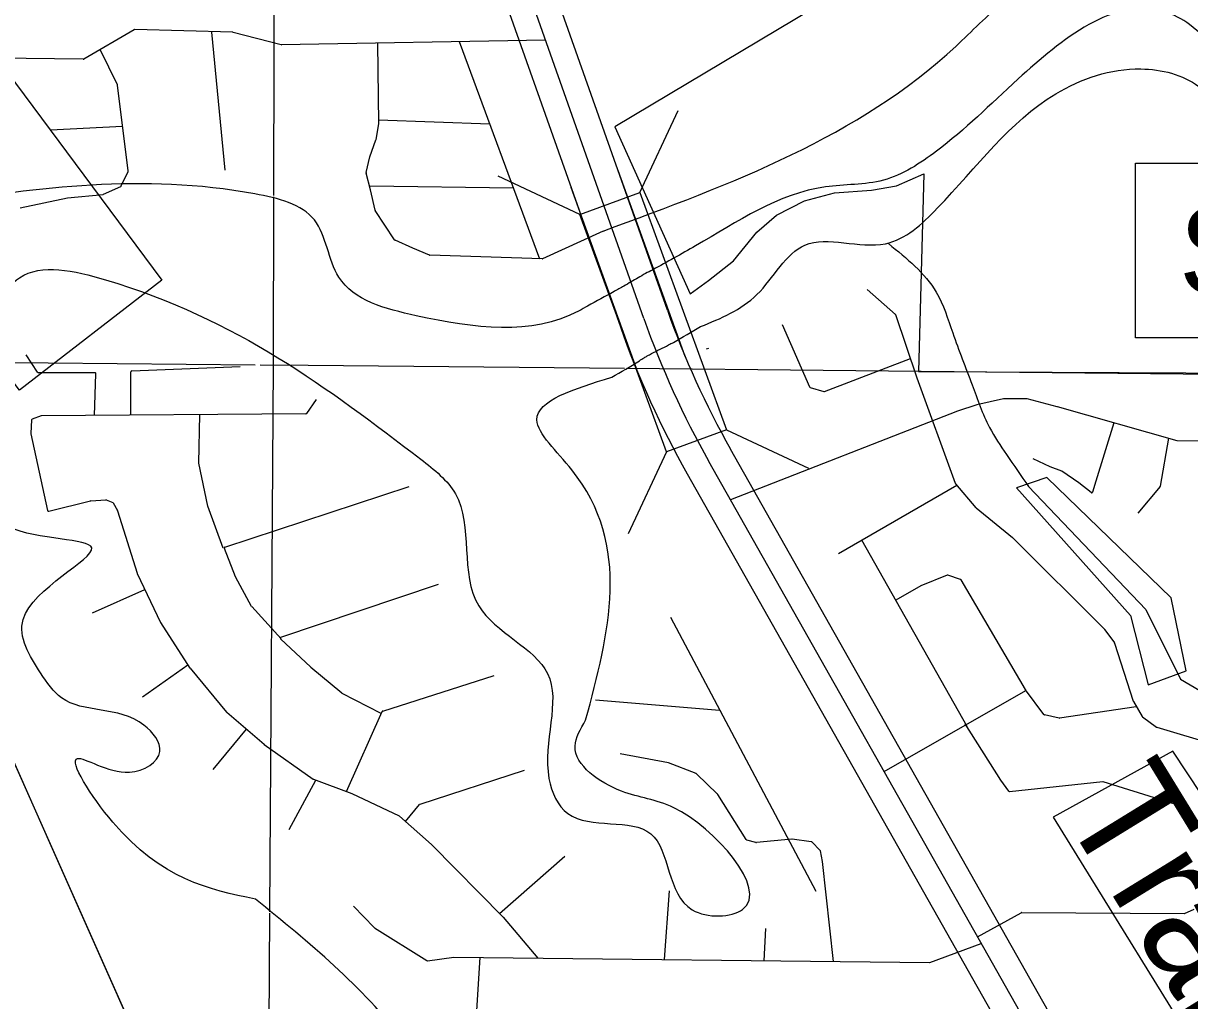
# Model space of a CAD drawing. Extents: x 408847 to 817539, y 923858 to 1151780.
# Drawn here: x 498494 to 503168, y 1027880 to 1031794 of the extents above; entities that cross this region are included whole.
import ezdxf

# ---------------------------------------------------------------- set-up
doc = ezdxf.new("R2010")
doc.units = 0
for name, color, linetype in [('Bridges', 7, 'Continuous'), ('Culture', 7, 'Continuous'), ('Lakes and Ponds', 7, 'Continuous'), ('Level 12', 7, 'Continuous'), ('Level 6', 7, 'Continuous'), ('Local Roads Paved', 7, 'Continuous'), ('Masks for Text', 7, 'Continuous'), ('Narrow River Creek and Branch and Slough', 7, 'Continuous'), ('Section Lines', 7, 'Continuous'), ('State Park', 7, 'Continuous'), ('US Highways Related Text', 7, 'Continuous'), ('US Routes Highway Center Lines', 7, 'Continuous')]:
    doc.layers.add(name, color=color, linetype=linetype)

msp = doc.modelspace()

# ---------------------------------------------------------------- linework, layer by layer
at = {"layer": 'Bridges'}
for p, q in [((500964.9, 1031116.5), (501117.8, 1031444.7)), ((500724.4, 1031028.8), (500396.2, 1031181.7)), ((501311.5, 1030165.7), (501639.7, 1030012.8)), ((501071, 1030078), (500918.1, 1029749.8))]:
    msp.add_line(p, q, dxfattribs=at)
msp.add_lwpolyline([(500964.9, 1031116.5), (501311.5, 1030165.7), (501071, 1030078), (500724.4, 1031028.8)], close=True, dxfattribs=at)
at = {"layer": 'Culture'}
msp.add_lwpolyline([(502950.2, 1031234.2), (503627.7, 1031234.2), (503627.7, 1030534.2), (502950.2, 1030534.2)], close=True, dxfattribs=at)
at = {"layer": 'Lakes and Ponds'}
for p, q in [((503093.4, 1029493.9), (502595.5, 1029975.3)), ((502595.5, 1029975.3), (502595.6, 1029975.3))]:
    msp.add_line(p, q, dxfattribs=at)
msp.add_lwpolyline([(502595.6, 1029975.3), (502473.4, 1029933.3), (502931.2, 1029421.9), (503000.9, 1029145.4), (503153.1, 1029201.3), (503093.4, 1029493.9)], dxfattribs=at)
for points in [[(493694.7, 1035268.7), (494345.1, 1033520.9), (495237.6, 1031768.9), (496248.3, 1030020.8), (497258.9, 1028150.4), (498297.4, 1026290), (499282, 1024487.8), (500258.5, 1022571.4), (500988.9, 1020781.5), (501691.1, 1018901.5), (502255.4, 1017147.8), (502705.7, 1015476.5), (502819.2, 1015003.5)], [(503148.6, 1015080.5), (503028.5, 1015856.8), (502983.5, 1016698.2), (502949.2, 1016993.6), (502812, 1017176.4), (502784.2, 1017429.7), (502742.9, 1017978.7), (502273.1, 1018514.2), (502177.4, 1018830.8), (502395.5, 1018764.4), (502829.9, 1018796), (502940.3, 1019000.2), (502840.3, 1019048.4), (502764.5, 1019268.9), (502853.1, 1019705.5), (502779.2, 1019809.8), (502753.3, 1019916), (502781.7, 1020250.5), (502427.7, 1020491.3), (502107.3, 1020415.6), (501933.4, 1020574.1), (501829.3, 1020544.1), (501727.3, 1020632.4), (501737.4, 1020736.6), (501743.7, 1020944.9), (501429.5, 1020971.3), (501371.7, 1021181.7), (501478, 1021386), (500940.3, 1021971.6), (500317.8, 1023619.1), (500380.3, 1023959.6), (500682.9, 1024241.8), (500573.3, 1024688.6), (500371.3, 1024809.1), (500423.1, 1024598.7), (500511.1, 1024494.4), (500534.8, 1024282), (500430.6, 1024198), (500006.3, 1024256.6), (499822.4, 1024419.1), (499432.9, 1025116.7), (499265.2, 1025467.5), (498966.3, 1026581.7), (498764.4, 1026722.2), (498592.4, 1026884.7), (498347, 1027552.1), (498057.1, 1027840.9), (497881.5, 1028259.9), (497422.1, 1029035.7), (497464.4, 1029252), (496986.6, 1029757.4), (496912.7, 1029865.7), (496833.1, 1030216.4), (497051.3, 1030284.3), (497093.2, 1030184), (497293.6, 1030338.1), (497367.5, 1030219.8), (497292.7, 1029584.8), (497394.8, 1029610.7), (497543.6, 1030169.5), (497495.8, 1030383.9), (497387.8, 1030466.2), (497498.2, 1030678.4), (497167.7, 1030530.6), (497063.6, 1030466.6), (496629.2, 1030501.1), (496153.5, 1031018.6), (495708, 1031702.2), (495414.4, 1032275.6), (495553.1, 1032718.2), (495763.3, 1032788), (495833.5, 1032902.1), (495825.8, 1033112.5), (495741.9, 1033218.8), (495433.8, 1033347.4), (494997.3, 1033239.7), (494957.4, 1033343.9), (495023.6, 1033454), (495444, 1033515.6), (495520.2, 1033617.7), (495496.3, 1033717.9), (495424.4, 1033830.2), (495318.3, 1033826.3), (495151.8, 1033608.1), (494845.5, 1033550.4), (494963.8, 1033734.6), (494673.9, 1033979.3), (494576.3, 1034322), (494496.7, 1034775.8)], [(505063.1, 1032421.8), (504656.1, 1032270.8), (504369, 1032190), (504139, 1032138.4), (503833.5, 1032031.3), (503706.6, 1031912.3), (503614.4, 1031550.8), (503398.2, 1031589.1), (503167.1, 1031789.3), (503068, 1031840.9), (502480.9, 1031571.2), (502152.8, 1031282), (501940.5, 1031166.1), (501708, 1031139.1), (501187.9, 1030902.9), (501016.3, 1030807.3)], [(501207.9, 1030579.4), (501433.5, 1030707.9), (501625.9, 1030906), (501948.2, 1030911.6), (502156.5, 1031053.6), (502631.5, 1031511.8), (502971.9, 1031611.6), (503204, 1031541.2), (503382, 1031378.7), (503600.1, 1031352.4), (503700.3, 1031400.4), (503842.6, 1031576.5), (503837.5, 1031761.6), (503901, 1031868.7), (504638.7, 1032090.8), (504960.2, 1032154.2), (505352.1, 1032370.9)], [(500755.1, 1030661.7), (500720.8, 1030642.6), (500068.3, 1030623.3), (499758.2, 1030777.9), (499660.4, 1031006.5), (499422.3, 1031110.9), (498147.6, 1031073.8)], [(499424.2, 1028286.5), (498852.7, 1028595.3), (498710.9, 1028849.9), (498919, 1028795.6), (499041.2, 1028877.6), (498977.3, 1028983.8), (498647.2, 1029092.4), (498563.2, 1029192.6), (498493.4, 1029407.1), (498768, 1029693.3), (498433.9, 1029777.8), (498284.3, 1030228.7), (498348.7, 1030553.2), (498479.1, 1030775.4), (498823.4, 1030767), (500086.9, 1030048.4)], [(501016.3, 1030807.3), (500986.9, 1030791.6), (500957.9, 1030775.2), (500900.3, 1030741.8), (500861.4, 1030720.1), (500755.1, 1030661.7)], [(500851.7, 1030376.6), (500963, 1030442.9), (500981.7, 1030454.9), (500994.4, 1030462.2), (501011.4, 1030471.5), (501079.7, 1030506.1), (501098.7, 1030516.5), (501207.9, 1030579.4)], [(500747.3, 1029003), (500692, 1030005.5), (500552.2, 1030206), (500851.7, 1030376.6)], [(500086.9, 1030048.4), (500225.5, 1029909.9), (500319, 1029461.1), (500594.9, 1029190.3), (500600.4, 1028769.5), (500676.3, 1028629.2), (501008.5, 1028548.7), (501174.2, 1028244), (501376.4, 1028245.8), (501100.7, 1028652.8), (500890.6, 1028719.1), (500704.7, 1028899.6), (500747.3, 1029003)], [(500490, 1026606.9), (500380.3, 1026785.5), (500318.2, 1027013.5), (500235.3, 1027251.9), (500110.9, 1027573.1), (500017.6, 1027718.2), (499424.2, 1028286.5)]]:
    msp.add_spline(points, degree=3, dxfattribs=at)
at = {"layer": 'Level 12'}
for p, q in [((501088, 1029415.3), (501669.1, 1028318.8)), ((500786.4, 1029084.3), (501283.3, 1029043.8))]:
    msp.add_line(p, q, dxfattribs=at)
msp.add_lwpolyline([(496733.5, 1033881.8), (499049.1, 1030765.3), (498478.4, 1030324.7), (496064.9, 1033490.2)], close=True, dxfattribs=at)
at = {"layer": 'Level 6'}
for p, q in [((501075.1, 1030644.8), (499760.2, 1034363.1)), ((499571.7, 1034296.4), (500886.5, 1030578.1)), ((501146.1, 1030460.1), (500877, 1031205.1)), ((500957.6, 1030393.1), (500689.1, 1031136)), ((501231, 1030490.3), (501240.3, 1030493.6)), ((503829.2, 1025666.5), (501328.3, 1030088.7)), ((501154.2, 1029990.2), (503655.2, 1025568.1))]:
    msp.add_line(p, q, dxfattribs=at)
for radius in [3500, 3700]:
    msp.add_arc((504374.8, 1031811.6), radius, 199.4741, 209.4905, dxfattribs=at)
at = {"layer": 'Local Roads Paved'}
for p, q in [((498938.6, 1031768.3), (498736.3, 1031651.1)), ((499333.4, 1031758.1), (498940.7, 1031768.9)), ((499247.8, 1031758.1), (499301.6, 1031205.9)), ((499526.9, 1031708.1), (499334.3, 1031758)), ((498871.2, 1031547.2), (498802.1, 1031689.3)), ((500586.3, 1031727), (499527.9, 1031707.9)), ((499918.1, 1031392.7), (499914.4, 1031714.9)), ((500240.7, 1031720.8), (500562.1, 1030851.3)), ((498734.2, 1031650.6), (498105.2, 1031657.7)), ((498914.4, 1031203.5), (498871.6, 1031545.9)), ((499917.9, 1031407.1), (500363.6, 1031391.5)), ((498602.7, 1031367.3), (498892.1, 1031381.9)), ((499907.4, 1031328.2), (499918, 1031392)), ((499882.3, 1031259.9), (499907.2, 1031327.5)), ((499868.1, 1031196.1), (499882.2, 1031259.4)), ((498886.5, 1031142.7), (498914, 1031201.3)), ((499885.8, 1031127.1), (499868.1, 1031194.2)), ((498814.8, 1031109.4), (498884.5, 1031140.7)), ((500458.2, 1031134), (499882, 1031141.5)), ((499903.6, 1031045.3), (499885.8, 1031126.9)), ((498480.9, 1031055.3), (498670.6, 1031094.7)), ((498671, 1031094.8), (498813.5, 1031109)), ((499981.9, 1030927.2), (499904.1, 1031043.9)), ((500817.7, 1030962.1), (500574.8, 1030851.3)), ((500054.2, 1030893.9), (499983.6, 1030925.7)), ((500121.7, 1030865.5), (500054.3, 1030893.9)), ((500573, 1030850.9), (500123.1, 1030865.2)), ((501988.9, 1030627.9), (501875, 1030727.6)), ((502075.7, 1030372.6), (501990, 1030626.2)), ((501534.5, 1030587.7), (501644.9, 1030338.4)), ((498551.3, 1030396.5), (498505.9, 1030466.4)), ((501704.3, 1030319.3), (502048.9, 1030451.9)), ((498781.3, 1030394.7), (498554.7, 1030394.7)), ((498778.7, 1030224), (498785.3, 1030390.5)), ((498925.3, 1030225), (498925.3, 1030398)), ((498929.1, 1030402), (499362.5, 1030419.8)), ((501647.3, 1030336.2), (501701.6, 1030319.2)), ((502229.6, 1029950.9), (502075.7, 1030372.6)), ((499667.2, 1030287.1), (499628.9, 1030231.5)), ((502421.8, 1030290.8), (502314.9, 1030265.8)), ((502515, 1030290.9), (502422.8, 1030290.9)), ((502637.3, 1030258.6), (502516, 1030290.8)), ((502237, 1030240.7), (501328.2, 1029885.8)), ((502314.6, 1030265.7), (502237, 1030240.7)), ((503117.1, 1030122.5), (502637.4, 1030258.6)), ((498527.3, 1030205.6), (498523.9, 1030151.4)), ((498566.2, 1030222.3), (498529.9, 1030209.1)), ((499625.7, 1030229.7), (498567.5, 1030222.6)), ((499197.7, 1030033), (499201.5, 1030226.9)), ((502864.3, 1030194.2), (502791.5, 1029961)), ((498524, 1030150.3), (498591.1, 1029842.9)), ((503082.3, 1030132.4), (503049.7, 1029940.5)), ((503457.6, 1030118.8), (503118.1, 1030122.4)), ((502608.5, 1030018.4), (502540.6, 1030050.6)), ((499233.4, 1029860.7), (499197.8, 1030032.1)), ((502654.8, 1030000.6), (502608.8, 1030018.3)), ((502723.2, 1029953.9), (502655.6, 1030000.2)), ((502791.4, 1029960.9), (502778.8, 1029916.6)), ((499302, 1029696.8), (500039.9, 1029939.3)), ((501760.3, 1029670.5), (502235.1, 1029944)), ((502312.3, 1029853.4), (502230.3, 1029949.7)), ((502772.4, 1029914.5), (502723.5, 1029953.7)), ((503048.8, 1029938.7), (502959.9, 1029831.9)), ((498595.9, 1029839.9), (498763.6, 1029881.8)), ((498764.4, 1029881.9), (498824.1, 1029885.5)), ((498825.7, 1029885.2), (498852.2, 1029875.3)), ((498854.3, 1029873.5), (498871.3, 1029842.8)), ((498871.6, 1029842.1), (498950.3, 1029591.7)), ((499294.4, 1029691.9), (499233.6, 1029860.1)), ((502312.3, 1029853.4), (502458, 1029735.2)), ((502276.4, 1028978.5), (501854.1, 1029724.6)), ((502458.3, 1029734.9), (502827.1, 1029365.9)), ((499344.5, 1029577.3), (499299.6, 1029691.5)), ((498950.5, 1029591.2), (499043.4, 1029394.5)), ((502196.2, 1029583.9), (502090.3, 1029541.5)), ((502249.9, 1029567), (502199, 1029584)), ((499408.9, 1029459.2), (499344.7, 1029576.9)), ((499526.5, 1029335.4), (500158.2, 1029548.4)), ((502089.8, 1029541.3), (501990.3, 1029483.9)), ((502509.3, 1029125.7), (502252.1, 1029565.2)), ((498771.1, 1029433.7), (498981, 1029526.6)), ((499527.4, 1029329.7), (499409.5, 1029458.4)), ((499043.7, 1029394), (499161.7, 1029211.6)), ((502827.5, 1029365.5), (502866.3, 1029312.5)), ((499645.6, 1029215), (499525.1, 1029328.7)), ((502866.9, 1029311.3), (502941.9, 1029079.3)), ((498971.9, 1029096.6), (499152.8, 1029225.3)), ((499162, 1029211.2), (499308.6, 1029035.9)), ((499770.8, 1029111.2), (499645.8, 1029214.9)), ((499934.1, 1029039.8), (500380.4, 1029182.7)), ((501943.2, 1028798.3), (502511.8, 1029122.2)), ((502583.8, 1029026.2), (502509.5, 1029125.3)), ((499928.5, 1029030.4), (499771.5, 1029110.7)), ((502942.2, 1029078.5), (502977.4, 1029018.6)), ((499309, 1029035.4), (499459.2, 1028906.7)), ((499789.7, 1028717.1), (499931.7, 1029037.6)), ((502644.8, 1029010.9), (502586.1, 1029024.7)), ((502953.8, 1029057.3), (502646.3, 1029010.8)), ((502411.5, 1028763.4), (502268.2, 1028989.2)), ((502978.5, 1029017.4), (503034.6, 1028975.3)), ((499255, 1028806.1), (499388.9, 1028966.9)), ((503035.9, 1028974.7), (503275.3, 1028903.2)), ((499459.5, 1028906.4), (499656, 1028767)), ((501079, 1028832.2), (500885.8, 1028868)), ((500084, 1028666.6), (500502.3, 1028802.6)), ((501189.7, 1028789.4), (501079.7, 1028832)), ((501276.1, 1028707), (501191, 1028788.6)), ((499559.7, 1028565.9), (499665.8, 1028763.2)), ((499656.9, 1028766.5), (499810.4, 1028709.4)), ((502442.5, 1028718.6), (502411.6, 1028763.2)), ((502819.3, 1028756), (502446.2, 1028716.9)), ((503167.7, 1028648.6), (502820.9, 1028755.9)), ((499810.7, 1028709.3), (500000, 1028619.9)), ((501390.3, 1028525.1), (501276.7, 1028706.2)), ((500025.6, 1028597.4), (500082.2, 1028665.4)), ((500000.9, 1028619.3), (500129.4, 1028505)), ((501429.9, 1028513.2), (501392.6, 1028523.4)), ((501573.5, 1028527.3), (501431.3, 1028513.1)), ((501651.4, 1028516.8), (501574.4, 1028527.3)), ((501687.7, 1028481.6), (501653.7, 1028515.6)), ((500129.6, 1028504.8), (500416.3, 1028214.5)), ((501695.8, 1028437.8), (501688.8, 1028479.5)), ((500401.9, 1028228.8), (500663.6, 1028458.3)), ((501739.9, 1028036.9), (501695.8, 1028437.6)), ((501063.6, 1028044.5), (501082.9, 1028319.4)), ((499817.7, 1028258.4), (499899.8, 1028172.7)), ((502317.9, 1028135.7), (502493.1, 1028232.1)), ((502495, 1028232.6), (503145.4, 1028229)), ((503147.1, 1028229.4), (503185.1, 1028246.7)), ((500416.3, 1028214.5), (500555.5, 1028050.2)), ((499900.6, 1028172.1), (500110.4, 1028040.4)), ((501462.2, 1028040), (501470, 1028168.8)), ((502126.6, 1028032.8), (502332.8, 1028109.4)), ((500113, 1028039.9), (500218.8, 1028054)), ((500219.4, 1028054), (502125.1, 1028032.5)), ((500323.1, 1028054), (500298.1, 1027635.6))]:
    msp.add_line(p, q, dxfattribs=at)
for centre, start, end in [((498940.6, 1031764.9), 88.437, 120.0811), ((499333.3, 1031754.1), 75.4585, 88.437), ((499527.9, 1031711.9), 255.4585, 271.0309), ((498734.3, 1031654.6), 269.3486, 300.0811), ((498867.6, 1031545.4), 7.1215, 25.9309), ((499914.1, 1031392.7), 350.5424, 0.6587), ((499903.4, 1031328.9), 339.7845, 350.5424), ((499886.1, 1031258.6), 159.7845, 167.4773), ((498910.4, 1031203), 334.81, 7.1215), ((499872, 1031195.2), 167.4773, 194.7365), ((498882.8, 1031144.4), 294.2385, 334.81), ((499881.9, 1031126.1), 12.2588, 14.7365), ((498671.4, 1031090.8), 95.7135, 101.7309), ((498813.1, 1031113), 275.7135, 294.2385), ((499907.5, 1031046.1), 192.2588, 213.6768), ((499985.3, 1030929.4), 213.6768, 245.7615), ((500055.9, 1030897.6), 245.7615, 247.156), ((500123.2, 1030869.2), 247.156, 268.1808), ((500573.2, 1030854.9), 268.1808, 294.5183), ((501986.2, 1030624.9), 18.668, 48.7998), ((498554.7, 1030398.7), 213.0107, 270), ((498781.3, 1030390.7), 357.7105, 90), ((498929.3, 1030398), 92.3481, 180), ((501648.5, 1030340), 203.8758, 252.6378), ((501702.8, 1030323), 252.6378, 291.0472), ((502422.8, 1030286.9), 90, 103.1404), ((502515, 1030286.9), 75.1664, 90), ((502315.8, 1030261.9), 103.1404, 107.887), ((502636.3, 1030254.8), 74.16, 75.1664), ((498531.3, 1030205.4), 109.9924, 176.4255), ((498567.6, 1030218.6), 90.3873, 109.9924), ((499625.6, 1030233.7), 270.3873, 325.5049), ((498527.9, 1030151.2), 176.4255, 192.3134), ((503118.2, 1030126.4), 254.16, 269.3966), ((499201.7, 1030032.9), 178.8773, 191.7625), ((502610.2, 1030022), 244.6427, 248.9528), ((502653.4, 1029996.9), 55.6062, 68.9528), ((502795.3, 1029959.8), 162.6542, 164.0622), ((502233.3, 1029952.3), 200.0475, 220.4118), ((502721, 1029950.6), 51.3261, 55.6062), ((502774.9, 1029917.7), 231.3261, 344.0622), ((503045.8, 1029941.2), 320.2086, 350.3672), ((498764.6, 1029878), 93.3682, 104.043), ((498824.3, 1029881.5), 69.4345, 93.3682), ((498850.8, 1029871.5), 29.0424, 69.4345), ((498595, 1029843.8), 192.3134, 284.043), ((498867.8, 1029840.9), 17.4389, 29.0424), ((499237.4, 1029861.5), 191.7625, 199.8759), ((502455.5, 1029732.1), 44.9856, 50.9505), ((499303.3, 1029693), 108.194, 201.4916), ((498954.1, 1029592.9), 197.4389, 205.2902), ((502197.7, 1029580.2), 71.5564, 111.8114), ((499348.2, 1029578.8), 201.4916, 208.5983), ((502091.8, 1029537.8), 111.8114, 119.9941), ((502248.6, 1029563.2), 30.3307, 71.5564), ((499412.4, 1029461.1), 208.5983, 222.4961), ((499047, 1029396.2), 205.2902, 212.8921), ((502824.3, 1029363.1), 36.2401, 44.9856), ((499527.8, 1029331.6), 108.6366, 226.6703), ((502863.1, 1029310.1), 17.896, 36.2401), ((499165, 1029213.7), 212.8921, 219.9062), ((499648.3, 1029217.9), 226.6703, 230.3417), ((502512.7, 1029127.7), 210.3307, 216.8561), ((499773.3, 1029114.3), 230.3417, 242.8928), ((502945.7, 1029080.5), 197.896, 210.4529), ((499311.6, 1029038.5), 219.9062, 229.3845), ((499935.3, 1029036), 107.753, 156.1086), ((502587, 1029028.6), 216.8561, 256.753), ((502645.8, 1029014.8), 256.753, 278.6002), ((502980.9, 1029020.6), 210.4529, 233.1163), ((503037, 1028978.5), 233.1163, 253.3713), ((499461.8, 1028909.7), 229.3845, 234.6463), ((501078.2, 1028828.3), 68.829, 79.5034), ((501188.2, 1028785.7), 46.2045, 68.829), ((499658.3, 1028770.3), 234.6463, 249.5807), ((502414.9, 1028765.5), 212.3993, 214.6817), ((502819.7, 1028752.1), 72.8061, 95.9836), ((499809, 1028705.6), 64.7357, 69.5807), ((501273.3, 1028704.1), 32.0933, 46.2045), ((502445.7, 1028720.9), 214.6817, 275.9836), ((500085.3, 1028662.8), 108.0016, 140.2086), ((499998.3, 1028616.3), 48.3521, 64.7357), ((501393.7, 1028527.2), 212.0933, 254.7376), ((501430.9, 1028517.1), 254.7376, 275.7134), ((501573.9, 1028523.3), 82.231, 95.7134), ((501650.9, 1028512.8), 44.9856, 82.231), ((500126.8, 1028502), 44.6297, 48.3521), ((501684.9, 1028478.8), 9.4576, 44.9856), ((501691.8, 1028437.2), 6.2794, 9.4576), ((502495, 1028228.6), 89.685, 118.823), ((503145.4, 1028233), 269.685, 294.4548), ((499902.7, 1028175.5), 223.7667, 237.8944), ((500112.5, 1028043.8), 237.8944, 277.5984), ((500219.4, 1028050), 89.3535, 97.5984), ((502125.2, 1028036.5), 269.3535, 290.3858)]:
    msp.add_arc(centre, 4, start, end, dxfattribs=at)
msp.add_spline([(500817.7, 1030962.1), (502231.4, 1031702.6), (502423.8, 1031878.7), (502750.3, 1032048.6), (504053.7, 1032353.6), (504920.9, 1032747.3), (505491.9, 1033153.3)], degree=3, dxfattribs=at)
at = {"layer": 'Masks for Text'}
msp.add_lwpolyline([(502620.8, 1028614.6), (503287.2, 1027536.8), (503789.3, 1027838.2), (503100, 1028879.5)], close=True, dxfattribs=at)
at = {"layer": 'Narrow River Creek and Branch and Slough'}
for points in [[(503534.7, 1014999), (503019.9, 1020832.8), (502968.4, 1020987.4), (502031.5, 1022550.7), (499138.3, 1027302.2), (498232.2, 1029339.1), (498016, 1030017.6), (497882.2, 1030594.6), (497593.9, 1031181.1), (495994.9, 1033268)], [(502521.5, 1029939.3), (502992.2, 1029447), (503131, 1029167.3)], [(498605.5, 1028500.1), (498249.8, 1029299.5)], [(503131, 1029167.3), (503379.1, 1029022.7), (504716.1, 1028979.1), (504675.2, 1027883.2)], [(498961.1, 1027700.6), (498605.5, 1028500.1)]]:
    msp.add_lwpolyline(points, dxfattribs=at)
msp.add_spline([(501960.7, 1030911.7), (502152.1, 1030717.1), (502218, 1030554.7), (502295.8, 1030346.3), (502365.6, 1030175.9), (502433.6, 1030067.6), (502521.5, 1029939.3)], degree=3, dxfattribs=at)
at = {"layer": 'Section Lines'}
for p, q in [((499495.6, 1030425.7), (499480.8, 1028235.3)), ((500902.7, 1030411.4), (499495.6, 1030425.7)), ((504759, 1030372.5), (500912.7, 1030411.3)), ((499480.8, 1028230.3), (499459.6, 1025101.4))]:
    msp.add_line(p, q, dxfattribs=at)
for points in [[(499507.7, 1035712.6), (499497.2, 1031105.1)], [(499497.1, 1031099.3), (499495.6, 1030425.7)], [(498315.9, 1030436.7), (499423.2, 1030426.4)], [(499443, 1030426.2), (499495.6, 1030425.7)]]:
    msp.add_lwpolyline(points, dxfattribs=at)
at = {"layer": 'State Park'}
msp.add_line((500863.8, 1031379.7), (501166.1, 1030710.4), dxfattribs=at)
for points in [[(502102.8, 1031191.1), (502081.5, 1030400), (506098.7, 1030379.2), (506090.8, 1031655), (507536.7, 1031687.4), (507450.9, 1034309.3), (502208.1, 1034351.7), (502168.5, 1032158.5), (500863.8, 1031379.7)], [(501166.1, 1030710.4), (501239, 1030763.6), (501339.3, 1030843.6), (501433.6, 1030957.6), (501511.8, 1031025.6), (501624, 1031083.6), (501744.2, 1031115.5), (501892.4, 1031125.3), (501992.6, 1031143.2), (502102.8, 1031191.1)]]:
    msp.add_lwpolyline(points, dxfattribs=at)
at = {"layer": 'US Routes Highway Center Lines'}
for p, q in [((500980.8, 1030611.5), (499666, 1034329.7)), ((503742.2, 1025617.3), (501241.3, 1030039.4))]:
    msp.add_line(p, q, dxfattribs=at)
msp.add_arc((504374.8, 1031811.6), 3600, 199.4741, 209.4905, dxfattribs=at)

# ---------------------------------------------------------------- texts
at = {"layer": 'Culture'}
msp.add_text('S', height=350, dxfattribs=at).set_placement((503125, 1030709.2))
at = {"layer": 'US Highways Related Text'}
msp.add_text('Trail', height=450, rotation=301.5599, dxfattribs=at).set_placement((502646.3, 1028645.2))

doc.saveas('drawing.dxf')
